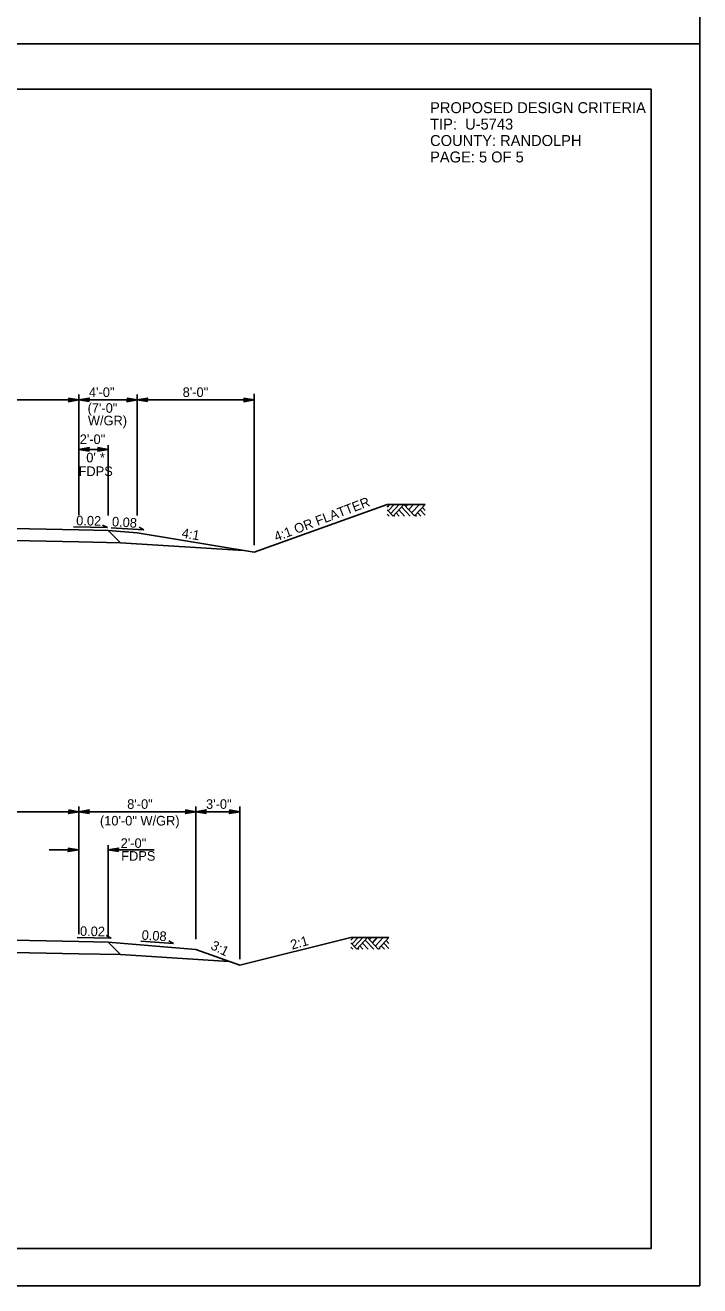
# Model space of a CAD drawing. Extents: x 1901670 to 1902225, y 193498 to 194278.
# Drawn here: x 1901733.8 to 1901780, y 194017.3 to 194103.6 of the extents above; entities that cross this region are included whole.
import ezdxf

# ---------------------------------------------------------------- set-up
doc = ezdxf.new("R2010")
doc.units = 0
for name, color, linetype in [('Old_Level_1', 7, 'Continuous'), ('Old_Level_10', 7, 'Continuous'), ('Old_Level_2', 7, 'Continuous'), ('Prop Dimension', 7, 'Continuous'), ('Prop Dimension Text', 7, 'Continuous'), ('Scratch_Level_0', 7, 'Continuous'), ('Typical Hinge Slope Interstate CELL', 7, 'Continuous'), ('Typical Pavement Slope CELL', 7, 'Continuous'), ('Typical Terminator CELL', 7, 'Continuous')]:
    doc.layers.add(name, color=color, linetype=linetype)

# ---------------------------------------------------------------- blocks, each defined once
blk = doc.blocks.new('TERMINATOR')
at = {"layer": 'Typical Terminator CELL'}
blk.add_lwpolyline([(-0.469, 0.081), (0, 0), (-0.471, -0.083), (-0.411, 0)], close=True, dxfattribs=at)

msp = doc.modelspace()

# ---------------------------------------------------------------- linework, layer by layer
at = {"layer": 'Old_Level_1'}
for p, q in [((1901741.482, 194070.042), (1901741.482, 194078.317)), ((1901739.482, 194070.042), (1901739.482, 194074.843)), ((1901758.745, 194070.792), (1901758.575, 194070.609)), ((1901758.979, 194069.996), (1901758.575, 194070.43)), ((1901759.065, 194070.792), (1901758.651, 194070.348)), ((1901759.398, 194070.793), (1901758.818, 194070.17)), ((1901759.72, 194070.791), (1901758.979, 194069.996)), ((1901759.771, 194069.988), (1901759.371, 194070.416)), ((1901760.141, 194069.988), (1901759.555, 194070.616)), ((1901760.451, 194070.005), (1901759.72, 194070.791)), ((1901759.984, 194070.792), (1901759.851, 194070.649)), ((1901760.386, 194070.792), (1901760.053, 194070.433)), ((1901760.784, 194070.792), (1901760.251, 194070.219)), ((1901761.175, 194070.784), (1901760.451, 194070.005)), ((1901761.175, 194070.05), (1901760.833, 194070.416)), ((1901761.175, 194070.383), (1901760.989, 194070.583)), ((1901739.432, 194069.21), (1901739.099, 194069.377)), ((1901758.709, 194069.987), (1901758.575, 194070.13)), ((1901759.11, 194069.987), (1901759.041, 194070.061)), ((1901759.405, 194069.988), (1901759.188, 194070.22)), ((1901760.576, 194069.987), (1901760.505, 194070.063)), ((1901760.887, 194069.987), (1901760.66, 194070.23)), ((1901725.482, 194069.297), (1901737.482, 194069.057)), ((1901737.116, 194069.259), (1901739.432, 194069.21)), ((1901737.482, 194069.057), (1901739.482, 194069.017)), ((1901740.332, 194068.166), (1901739.482, 194069.017)), ((1901739.482, 194069.017), (1901741.482, 194068.85)), ((1901739.694, 194069.192), (1901741.929, 194069.047)), ((1901741.482, 194068.85), (1901749.482, 194067.517)), ((1901741.929, 194069.047), (1901741.604, 194069.228)), ((1901725.465, 194068.463), (1901737.482, 194068.223)), ((1901737.482, 194068.223), (1901740.332, 194068.166)), ((1901740.332, 194068.166), (1901748.736, 194067.641)), ((1901725.488, 194041.106), (1901737.488, 194040.866)), ((1901737.377, 194041.157), (1901739.692, 194041.108)), ((1901739.692, 194041.108), (1901739.359, 194041.275)), ((1901743.963, 194040.749), (1901743.637, 194040.931)), ((1901756.263, 194041.147), (1901756.093, 194040.964)), ((1901756.583, 194041.147), (1901756.169, 194040.703)), ((1901756.916, 194041.147), (1901756.336, 194040.524)), ((1901757.238, 194041.146), (1901756.497, 194040.35)), ((1901757.659, 194040.342), (1901757.073, 194040.97)), ((1901757.97, 194040.36), (1901757.238, 194041.146)), ((1901757.502, 194041.147), (1901757.369, 194041.004)), ((1901757.904, 194041.147), (1901757.571, 194040.788)), ((1901758.302, 194041.147), (1901757.769, 194040.574)), ((1901758.693, 194041.139), (1901757.97, 194040.36)), ((1901758.693, 194040.738), (1901758.508, 194040.938)), ((1901725.472, 194040.273), (1901737.488, 194040.033)), ((1901737.488, 194040.866), (1901739.488, 194040.826)), ((1901740.339, 194039.976), (1901739.488, 194040.826)), ((1901739.488, 194040.826), (1901745.488, 194040.326)), ((1901741.727, 194040.895), (1901743.963, 194040.749)), ((1901756.497, 194040.35), (1901756.093, 194040.785)), ((1901756.227, 194040.342), (1901756.093, 194040.485)), ((1901756.629, 194040.342), (1901756.559, 194040.416)), ((1901756.923, 194040.342), (1901756.706, 194040.575)), ((1901757.289, 194040.342), (1901756.889, 194040.771)), ((1901758.095, 194040.342), (1901758.023, 194040.418)), ((1901758.405, 194040.342), (1901758.178, 194040.585)), ((1901758.693, 194040.405), (1901758.351, 194040.771)), ((1901737.488, 194040.033), (1901740.339, 194039.976)), ((1901740.339, 194039.976), (1901747.746, 194039.513))]:
    msp.add_line(p, q, dxfattribs=at)
for points in [[(1901761.175, 194070.792), (1901758.575, 194070.792)], [(1901758.693, 194041.147), (1901756.093, 194041.147)]]:
    msp.add_lwpolyline(points, dxfattribs=at)
at = {"layer": 'Old_Level_10'}
msp.add_lwpolyline([(1901673.525, 194019.872), (1901776.645, 194019.872), (1901776.645, 194099.208), (1901673.525, 194099.208)], close=True, dxfattribs=at)
at = {"layer": 'Prop Dimension'}
for p, q in [((1901737.482, 194070.625), (1901737.482, 194078.317)), ((1901725.482, 194077.947), (1901737.482, 194077.947)), ((1901725.488, 194049.756), (1901737.488, 194049.756)), ((1901737.488, 194042.435), (1901737.488, 194050.126))]:
    msp.add_line(p, q, dxfattribs=at)
at = {"layer": 'Prop Dimension Text'}
for p, q in [((1901737.482, 194070.057), (1901737.482, 194078.317)), ((1901749.482, 194068.008), (1901749.482, 194078.357)), ((1901741.482, 194077.947), (1901737.482, 194077.947)), ((1901749.482, 194077.947), (1901741.482, 194077.947)), ((1901737.482, 194074.561), (1901739.482, 194074.561)), ((1901741.482, 194070.042), (1901741.482, 194074.843)), ((1901737.488, 194041.383), (1901737.488, 194050.126)), ((1901745.488, 194049.756), (1901737.488, 194049.756)), ((1901745.488, 194041.029), (1901745.488, 194050.126)), ((1901748.488, 194049.756), (1901745.488, 194049.756)), ((1901748.488, 194039.673), (1901748.488, 194050.126)), ((1901735.448, 194047.15), (1901737.448, 194047.15)), ((1901739.488, 194041.293), (1901739.488, 194047.461)), ((1901739.488, 194047.15), (1901742.633, 194047.15))]:
    msp.add_line(p, q, dxfattribs=at)
at = {"layer": 'Scratch_Level_0'}
for points in [[(1901669.969, 194187.31), (1901779.969, 194187.31), (1901779.969, 194102.31), (1901669.969, 194102.31)], [(1901669.969, 194102.31), (1901779.969, 194102.31), (1901779.969, 194017.31), (1901669.969, 194017.31)]]:
    msp.add_lwpolyline(points, close=True, dxfattribs=at)
at = {"layer": 'Typical Hinge Slope Interstate CELL'}
msp.add_line((1901748.488, 194039.246), (1901756.093, 194041.147), dxfattribs=at)
at = {"layer": 'Typical Pavement Slope CELL'}
for p, q in [((1901749.482, 194067.517), (1901758.575, 194070.792)), ((1901748.488, 194039.246), (1901745.488, 194040.326))]:
    msp.add_line(p, q, dxfattribs=at)

# ---------------------------------------------------------------- block references
at = {"layer": 'Prop Dimension', "xscale": 1.5, "yscale": 1.5}
for p in [(1901737.482, 194077.947), (1901741.482, 194077.947), (1901749.482, 194077.947), (1901739.482, 194074.561), (1901737.488, 194049.756), (1901745.488, 194049.756), (1901748.488, 194049.756), (1901737.448, 194047.15)]:
    msp.add_blockref('TERMINATOR', p, dxfattribs=at)
at = {"layer": 'Prop Dimension', "xscale": 1.5, "yscale": 1.5, "rotation": 180}
for p in [(1901737.482, 194077.947), (1901741.482, 194077.947), (1901737.482, 194074.561), (1901737.488, 194049.756), (1901745.488, 194049.756), (1901739.488, 194047.15)]:
    msp.add_blockref('TERMINATOR', p, dxfattribs=at)

# ---------------------------------------------------------------- texts
at = {"layer": 'Old_Level_1'}
for s, p in [('PROPOSED DESIGN CRITERIA', (1901761.514, 194097.572)), ('TIP:  U-5743', (1901761.514, 194096.447)), ('COUNTY: RANDOLPH', (1901761.514, 194095.322)), ('PAGE: 5 OF 5', (1901761.514, 194094.197))]:
    msp.add_text(s, height=0.75, dxfattribs=at).set_placement(p)
for s, rotation, p in [('4:1 OR FLATTER', 20.83423, (1901750.991, 194068.247)), ('3:1', 333.43495, (1901746.448, 194040.39))]:
    msp.add_text(s, height=0.656, rotation=rotation, dxfattribs=at).set_placement(p)
at = {"layer": 'Old_Level_2'}
for s, rotation, p in [('0.02', 358.80842, (1901737.293, 194069.366)), ('0.08', 356.28343, (1901739.73, 194069.301)), ('0.02', 358.80842, (1901737.554, 194041.264)), ('0.08', 356.28343, (1901741.763, 194041.004))]:
    msp.add_text(s, height=0.656, rotation=rotation, dxfattribs=at).set_placement(p)
at = {"layer": 'Prop Dimension'}
msp.add_text('8\'-0" ', height=0.656, dxfattribs=at).set_placement((1901744.585, 194078.145))
at = {"layer": 'Prop Dimension Text'}
for s, p in [('4\'-0"', (1901738.172, 194078.145)), ('(7\'-0"', (1901738.079, 194077.065)), ('W/GR)', (1901738.099, 194076.205)), ('2\'-0"', (1901737.539, 194074.926)), ("0'", (1901737.989, 194073.669)), ('*', (1901738.923, 194073.669)), ('FDPS', (1901737.464, 194072.735)), ('8\'-0"', (1901740.79, 194049.954)), ('3\'-0"', (1901746.183, 194049.954)), ('(10\'-0" W/GR)', (1901738.925, 194048.815)), ('2\'-0"', (1901740.343, 194047.282)), ('FDPS', (1901740.378, 194046.404))]:
    msp.add_text(s, height=0.656, dxfattribs=at).set_placement(p)
at = {"layer": 'Typical Hinge Slope Interstate CELL'}
for s, rotation, p in [('4:1', 350.53768, (1901744.484, 194068.528)), ('2:1', 16.05885, (1901752.072, 194040.311))]:
    msp.add_text(s, height=0.656, rotation=rotation, dxfattribs=at).set_placement(p)

doc.saveas('drawing.dxf')
